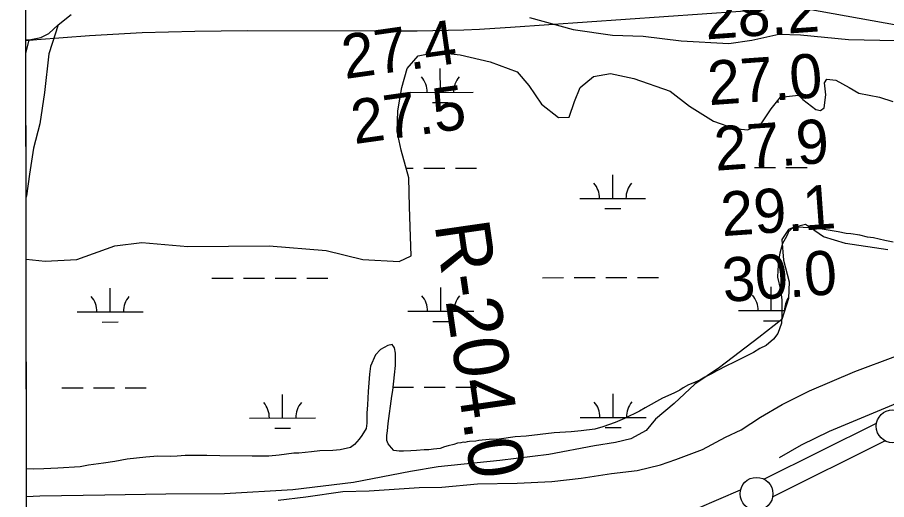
# Model space of a CAD drawing. Extents: x 3329332 to 3367211, y 631066 to 656469.
# Drawn here: x 3333430 to 3334750, y 645089 to 645822 of the extents above; entities that cross this region are included whole.
import ezdxf

# ---------------------------------------------------------------- set-up
doc = ezdxf.new("R2010")
doc.units = 0
for name, color, linetype in [('V-FLOD-BASE', 7, 'Continuous'), ('V-GRID-FRAM', 7, 'Continuous'), ('V-LEVE-TOET', 7, 'Continuous'), ('V-RIVR-EDGE', 7, 'Continuous'), ('V-RIVR-RANG', 7, 'Continuous'), ('V-RIVR-RANG-IDEN', 7, 'Continuous'), ('V-SITE-VEGE', 7, 'Continuous'), ('V-SURV-LINE', 7, 'Continuous'), ('V-TOPO-MAJR', 7, 'Continuous'), ('V-WETL-SWMP', 7, 'Continuous')]:
    doc.layers.add(name, color=color, linetype=linetype)

msp = doc.modelspace()

# ---------------------------------------------------------------- linework, layer by layer
at = {"layer": 'V-FLOD-BASE'}
msp.add_lwpolyline([(3334586.9, 645153.2), (3334620.6, 645172.1), (3334662.8, 645193.3), (3334778.1, 645241.2), (3334841.2, 645262), (3334885.8, 645275.5), (3334939.6, 645285.5), (3334984.4, 645289.7), (3335015, 645289.3), (3335075.4, 645283.4), (3335164.7, 645269.7), (3335226.6, 645255), (3335313.3, 645231.7), (3335418.9, 645201), (3335556.2, 645157.1), (3335759.2, 645089.9), (3335784, 645081)], dxfattribs=at)
at = {"layer": 'V-GRID-FRAM'}
msp.add_lwpolyline([(3333429.9, 654632), (3364987.9, 654691.7), (3365030.2, 636507.7), (3333456.4, 636448), (3333429.9, 654632)], dxfattribs=at)
at = {"layer": 'V-LEVE-TOET'}
msp.add_lwpolyline([(3333825.9, 645088.4), (3333867.7, 645093.1), (3333924, 645101.2), (3333963.9, 645102.3), (3334039.8, 645107.7), (3334074.2, 645108.1), (3334128.5, 645113.1), (3334188.8, 645113.8), (3334241.5, 645116.5), (3334286.1, 645121.5), (3334331.9, 645128.9), (3334371, 645133.5), (3334406.2, 645141.7), (3334429.7, 645149.9), (3334470, 645165.1), (3334505.2, 645184.2), (3334529, 645195.1), (3334558, 645214.3), (3334590.9, 645233.4), (3334632.3, 645254.1), (3334701.2, 645283.7), (3334763.8, 645307.1)], dxfattribs=at)
at = {"layer": 'V-RIVR-EDGE'}
msp.add_spline([(3333442.6, 645911.2), (3333443.4, 645911.3), (3333470.5, 645916), (3333482.9, 645920), (3333491, 645924), (3333504.5, 645939.7), (3333513, 645952.4), (3333516.3, 645963), (3333522.5, 645970), (3333533.9, 645977.3), (3333548.1, 645980.9), (3333560.2, 645980.8), (3333571.9, 645982.6), (3333587.3, 645987.7), (3333597.5, 645992.8), (3333616.2, 645996.4), (3333639.2, 645996.4), (3333674.3, 645994.8), (3333714.9, 645990.7), (3333740.1, 645986.6), (3333764.6, 645984.4), (3333781.7, 645981.8), (3333808.4, 645979.9), (3333834.4, 645979.8), (3333849.7, 645981.6), (3333869.1, 645977.9), (3333881.9, 645972), (3333888.8, 645966.1), (3333898.3, 645962.5), (3333912.9, 645961), (3333922.4, 645962), (3333935.6, 645959.4), (3333947.3, 645956.1), (3333952.4, 645955), (3333959.7, 645955), (3333978, 645953.5), (3333998.4, 645951.2), (3334021.5, 645948.6), (3334032.1, 645949.7), (3334046.3, 645952.6), (3334053.3, 645952.6), (3334068.2, 645947.4), (3334077.4, 645941.5), (3334084.3, 645936), (3334088, 645936), (3334096.7, 645936), (3334111.3, 645931.6), (3334132.5, 645922.4), (3334152.6, 645915), (3334162.5, 645912.1), (3334179.6, 645908.8), (3334201.2, 645906.5), (3334214.4, 645904.7), (3334226.4, 645901), (3334234.8, 645897.3), (3334247.2, 645893.2), (3334259.7, 645893.6), (3334272.5, 645898.7), (3334282, 645904.9), (3334290.8, 645912.1), (3334296.6, 645914), (3334306.9, 645913.6), (3334322.2, 645909.5), (3334339.7, 645902.5), (3334352.5, 645895.5), (3334363.8, 645892.2), (3334378.5, 645892.2), (3334390.5, 645894.7), (3334400, 645902.4), (3334412.9, 645913.7), (3334429, 645919.5), (3334444, 645920.2), (3334461.9, 645918.7), (3334476.8, 645916.8), (3334491.5, 645912.4), (3334506.1, 645905), (3334526.9, 645899.9), (3334543.7, 645899.5), (3334561.6, 645901.6), (3334587.2, 645907.4), (3334601.5, 645909.5), (3334620.5, 645911.7), (3334653, 645910.1), (3334662.5, 645908.7), (3334700.5, 645901.6), (3334716.2, 645898.3), (3334742.9, 645894.6), (3334772.5, 645892.3), (3334806.5, 645886.7), (3334836.5, 645883), (3334855.5, 645879.3), (3334878.1, 645874.9), (3334891.3, 645874.5), (3334893.1, 645874.5), (3334903.3, 645877.4), (3334907.7, 645877.7), (3334919.4, 645875.9), (3334938.8, 645872.9), (3334953, 645870.7), (3334987.8, 645869.8), (3335004.9, 645869.1), (3335038.6, 645869), (3335072.9, 645866.7), (3335118.6, 645865.1), (3335151.9, 645863.6), (3335187.7, 645861.7), (3335215.8, 645860.9), (3335229.7, 645857.2), (3335245.8, 645855.3), (3335274.3, 645848.7), (3335291.5, 645845.3), (3335309.8, 645843.1), (3335320, 645842), (3335328.4, 645839.8), (3335338.6, 645834.6), (3335351.4, 645831.7), (3335366, 645832.4), (3335386.1, 645833), (3335403.7, 645831.5), (3335421.9, 645829.7), (3335432.2, 645829.3), (3335446.4, 645830.3), (3335460, 645830.7), (3335470.2, 645831), (3335492.9, 645828.4), (3335524.3, 645824.3), (3335549.1, 645820.9), (3335573.6, 645818.7), (3335612, 645814.6), (3335623.7, 645816.4), (3335629.9, 645816.3), (3335650.7, 645811.9), (3335671.6, 645807.5), (3335694.9, 645803.4), (3335701.2, 645804.5), (3335711.8, 645807.7), (3335718.4, 645812.5), (3335722, 645812.8), (3335723.8, 645809.9), (3335723.8, 645808.4), (3335724.2, 645804.8), (3335726.7, 645803.7), (3335734.1, 645801.5), (3335746.5, 645796.7), (3335752, 645796.7), (3335763.6, 645796.6), (3335781.2, 645797), (3335792.5, 645797.3), (3335799.8, 645796.6), (3335804.2, 645793.3), (3335811.5, 645792.5), (3335818.8, 645793.6), (3335828.3, 645791), (3335845.5, 645788.4)], degree=3, dxfattribs=at)
at = {"layer": 'V-SITE-VEGE'}
for p, q in [((3333492, 645810.7), (3333511.7, 645826.1)), ((3334207.4, 645821.8), (3334273.6, 645803.6)), ((3333477.6, 645797.5), (3333492, 645810.7)), ((3334273.6, 645803.6), (3334333.5, 645795)), ((3333443.8, 645135.6), (3333442.8, 645788)), ((3333442.8, 645788), (3333447.8, 645787.5)), ((3333447.8, 645787.5), (3333465.3, 645791.3)), ((3333465.3, 645791.3), (3333477.6, 645797.5)), ((3334333.5, 645795), (3334380, 645793.4)), ((3334380, 645793.4), (3334437.6, 645786)), ((3334510.3, 645782), (3334544.8, 645787)), ((3334544.8, 645787), (3334586.2, 645796.2)), ((3334586.2, 645796.2), (3334618.7, 645795.4)), ((3334618.7, 645795.4), (3334691.8, 645788)), ((3334691.8, 645788), (3334763, 645786.7)), ((3334437.6, 645786), (3334510.3, 645782)), ((3334605.2, 645500.4), (3334600, 645495.3)), ((3334609.2, 645502.3), (3334605.2, 645500.4)), ((3334617.3, 645502.8), (3334609.2, 645502.3)), ((3334622.9, 645502.7), (3334617.3, 645502.8)), ((3334633.5, 645502.1), (3334622.9, 645502.7)), ((3334641.1, 645501), (3334633.5, 645502.1)), ((3334651.8, 645499.9), (3334641.1, 645501)), ((3334676, 645496.1), (3334651.8, 645499.9)), ((3334688.2, 645493.5), (3334676, 645496.1)), ((3334595.4, 645485.3), (3334591.8, 645478.2)), ((3334599.5, 645492.8), (3334595.4, 645485.3)), ((3334600, 645495.3), (3334599.5, 645492.8)), ((3334695.3, 645492.9), (3334688.2, 645493.5)), ((3334708.9, 645490.7), (3334695.3, 645492.9)), ((3334720.5, 645488.1), (3334708.9, 645490.7)), ((3334729.6, 645487), (3334720.5, 645488.1)), ((3334746.8, 645482.7), (3334729.6, 645487)), ((3334759.5, 645480.1), (3334746.8, 645482.7)), ((3334591.8, 645478.2), (3334587.6, 645463.6)), ((3334587.6, 645463.6), (3334585.4, 645452.4)), ((3334585.4, 645452.4), (3334584.3, 645437.2)), ((3334584.3, 645437.2), (3334584.2, 645427.1)), ((3334584.2, 645427.1), (3334588.5, 645407.8)), ((3334588.5, 645407.8), (3334590.4, 645392.6)), ((3334590.4, 645392.6), (3334590.7, 645371.3)), ((3334590.7, 645371.3), (3334590, 645357.1)), ((3334590, 645357.1), (3334584.3, 645341.5)), ((3334584.3, 645341.5), (3334578.1, 645332.9)), ((3333999, 645324.6), (3333992.4, 645323.1)), ((3334002.5, 645319.5), (3333999, 645324.6)), ((3334578.1, 645332.9), (3334566.9, 645323.4)), ((3333981.2, 645317.1), (3333973.5, 645309.1)), ((3333992.4, 645323.1), (3333981.2, 645317.1)), ((3334004, 645311.8), (3334002.5, 645319.5)), ((3334003.8, 645292.6), (3334004, 645311.8)), ((3334547.5, 645312.5), (3334517, 645297.6)), ((3334557.2, 645318.5), (3334547.5, 645312.5)), ((3334566.9, 645323.4), (3334557.2, 645318.5)), ((3333973.5, 645309.1), (3333966.3, 645291.9)), ((3333966.3, 645291.9), (3333964.6, 645279.8)), ((3334002.6, 645278.9), (3334003.8, 645292.6)), ((3334506.3, 645292.1), (3334492.1, 645284.7)), ((3334517, 645297.6), (3334506.3, 645292.1)), ((3333964.6, 645279.8), (3333962.3, 645253.5)), ((3333999.8, 645255.1), (3334002.6, 645278.9)), ((3334473.7, 645275.2), (3334466.1, 645270.7)), ((3334484.9, 645280.7), (3334473.7, 645275.2)), ((3334492.1, 645284.7), (3334484.9, 645280.7)), ((3334440.6, 645258.8), (3334435.5, 645255.3)), ((3334448.8, 645263.3), (3334440.6, 645258.8)), ((3334455.4, 645265.8), (3334448.8, 645263.3)), ((3334466.1, 645270.7), (3334455.4, 645265.8)), ((3333962.3, 645253.5), (3333961.6, 645233.2)), ((3333992.7, 645204.6), (3333998.2, 645246.5)), ((3333998.2, 645246.5), (3333999.8, 645255.1)), ((3334426.4, 645250.9), (3334409.6, 645243.4)), ((3334435.5, 645255.3), (3334426.4, 645250.9)), ((3333961.6, 645233.2), (3333960.5, 645220.6)), ((3334409.6, 645243.4), (3334383.1, 645228.5)), ((3333960.5, 645220.6), (3333960.3, 645205.4)), ((3334374.4, 645223.5), (3334351.5, 645212.1)), ((3334383.1, 645228.5), (3334374.4, 645223.5)), ((3334337.3, 645206.2), (3334319, 645199.8)), ((3334351.5, 645212.1), (3334337.3, 645206.2)), ((3333959.7, 645197.3), (3333953.1, 645186.7)), ((3333960.3, 645205.4), (3333959.7, 645197.3)), ((3333991, 645186.3), (3333992.1, 645193.4)), ((3333992.1, 645193.4), (3333992.7, 645204.6)), ((3334286, 645193.5), (3334270.8, 645192.1)), ((3334306.8, 645196.3), (3334286, 645193.5)), ((3334319, 645199.8), (3334306.8, 645196.3)), ((3333948.9, 645180.7), (3333941.8, 645172.6)), ((3333953.1, 645186.7), (3333948.9, 645180.7)), ((3333991, 645178.7), (3333991, 645186.3)), ((3334146, 645180.2), (3334130.3, 645178.9)), ((3334161.2, 645181.1), (3334146, 645180.2)), ((3334185.6, 645184.4), (3334161.2, 645181.1)), ((3334202.3, 645185.7), (3334185.6, 645184.4)), ((3334244.9, 645190.4), (3334202.3, 645185.7)), ((3334270.8, 645192.1), (3334244.9, 645190.4)), ((3333935.6, 645168.1), (3333919.9, 645164.8)), ((3333941.8, 645172.6), (3333935.6, 645168.1)), ((3333992.9, 645173.6), (3333991, 645178.7)), ((3333998, 645167.5), (3333992.9, 645173.6)), ((3334001.5, 645163.9), (3333998, 645167.5)), ((3334071.9, 645166.8), (3334061.8, 645165.9)), ((3334078.5, 645169.2), (3334071.9, 645166.8)), ((3334084.1, 645170.7), (3334078.5, 645169.2)), ((3334092.7, 645172.6), (3334084.1, 645170.7)), ((3334098.3, 645174.6), (3334092.7, 645172.6)), ((3334103.4, 645175.1), (3334098.3, 645174.6)), ((3334106.5, 645176.1), (3334103.4, 645175.1)), ((3334109.5, 645176), (3334106.5, 645176.1)), ((3334113, 645177), (3334109.5, 645176)), ((3334116.6, 645177.5), (3334113, 645177)), ((3334126.2, 645177.9), (3334116.6, 645177.5)), ((3334130.3, 645178.9), (3334126.2, 645177.9)), ((3333625, 645153.5), (3333596.5, 645150.3)), ((3333643.2, 645154.9), (3333625, 645153.5)), ((3333661.9, 645154.7), (3333643.2, 645154.9)), ((3333672.6, 645155.1), (3333661.9, 645154.7)), ((3333684.8, 645156), (3333672.6, 645155.1)), ((3333704.5, 645156.3), (3333684.8, 645156)), ((3333717.7, 645156.1), (3333704.5, 645156.3)), ((3333737.4, 645155.4), (3333717.7, 645156.1)), ((3333786.6, 645154.9), (3333737.4, 645155.4)), ((3333811.9, 645155.2), (3333786.6, 645154.9)), ((3333827.6, 645156.6), (3333811.9, 645155.2)), ((3333849.9, 645159.4), (3333827.6, 645156.6)), ((3333857, 645159.8), (3333849.9, 645159.4)), ((3333876.3, 645161.6), (3333857, 645159.8)), ((3333889, 645163), (3333876.3, 645161.6)), ((3333908.8, 645163.8), (3333889, 645163)), ((3333919.9, 645164.8), (3333908.8, 645163.8)), ((3334009.6, 645162.8), (3334001.5, 645163.9)), ((3334016.1, 645162.8), (3334009.6, 645162.8)), ((3334027.3, 645163.2), (3334016.1, 645162.8)), ((3334035.9, 645163.6), (3334027.3, 645163.2)), ((3334047.6, 645164.5), (3334035.9, 645163.6)), ((3334054.7, 645164.9), (3334047.6, 645164.5)), ((3334061.8, 645165.9), (3334054.7, 645164.9)), ((3333537.7, 645141.2), (3333525.5, 645138.8)), ((3333560.5, 645144.5), (3333537.7, 645141.2)), ((3333577.8, 645146.9), (3333560.5, 645144.5)), ((3333596.5, 645150.3), (3333577.8, 645146.9)), ((3333455.1, 645135.5), (3333443.8, 645135.6)), ((3333470.3, 645135.8), (3333455.1, 645135.5)), ((3333491.5, 645136.6), (3333470.3, 645135.8)), ((3333525.5, 645138.8), (3333491.5, 645136.6))]:
    msp.add_line(p, q, dxfattribs=at)
at = {"layer": 'V-SURV-LINE'}
for points in [[(3334563.3, 645120.2), (3334734.2, 645205.1)], [(3334747.5, 645178.2), (3334576.7, 645093.3)], [(3334462.1, 645075.7), (3334527.8, 645103.8)]]:
    msp.add_lwpolyline(points, dxfattribs=at)
for centre in [(3334758.8, 645200.5), (3334552.1, 645097.9)]:
    msp.add_circle(centre, 25, dxfattribs=at)
at = {"layer": 'V-TOPO-MAJR'}
msp.add_lwpolyline([(3333442.8, 645786.7), (3333459.4, 645788.1), (3333539.3, 645794.1), (3333619.3, 645798.6), (3333699.3, 645801), (3333779.4, 645801.9), (3333989.5, 645801.4), (3334013.2, 645801.5), (3334036.8, 645801.6), (3334060.5, 645801.9), (3334084.1, 645802.4), (3334107.7, 645803), (3334131.4, 645804), (3334155, 645805.2), (3334178.6, 645806.7), (3334585.8, 645835.1), (3334588.5, 645835.2), (3334591.1, 645835.3), (3334593.8, 645835.4), (3334596.4, 645835.4), (3334616.4, 645835.1), (3334629, 645834.7), (3335241, 645724.7)], dxfattribs=at)
at = {"layer": 'V-WETL-SWMP'}
for p, q in [((3333477.7, 645797.5), (3333492, 645810.6)), ((3333492, 645810.6), (3333477.8, 645766.2)), ((3333442.8, 645766.7), (3333447.8, 645787.5)), ((3333447.8, 645787.5), (3333465.3, 645791.3)), ((3333465.3, 645791.3), (3333477.7, 645797.5)), ((3333443.2, 645548.7), (3333442.8, 645766.7)), ((3333477.8, 645766.2), (3333470.9, 645707.7)), ((3334021.8, 645744.1), (3334038.5, 645763.5)), ((3334038.5, 645763.5), (3334066.3, 645769.2)), ((3334066.3, 645769.2), (3334102.4, 645765)), ((3334102.4, 645765), (3334147.9, 645754.5)), ((3334147.9, 645754.5), (3334188.6, 645739.2)), ((3334013.4, 645715.4), (3334021.8, 645744.1)), ((3334072.1, 645708), (3334072, 645744)), ((3334188.6, 645739.2), (3334206.4, 645718.3)), ((3334304.8, 645731.8), (3334330.4, 645736.5)), ((3334330.4, 645736.5), (3334365.9, 645729.1)), ((3334284.3, 645715.1), (3334304.8, 645731.8)), ((3334365.9, 645729.1), (3334420.8, 645709.7)), ((3334655.2, 645722.5), (3334658.9, 645727.7)), ((3334657.3, 645704.2), (3334655.2, 645722.5)), ((3334658.9, 645727.7), (3334672.5, 645726.6)), ((3334672.5, 645726.6), (3334692.9, 645715.1)), ((3333470.9, 645707.7), (3333464.1, 645660.1)), ((3334007.6, 645679.8), (3334013.4, 645715.4)), ((3334022.1, 645707.9), (3334122.1, 645708.1)), ((3334206.4, 645718.3), (3334225.7, 645690)), ((3334275.9, 645694.1), (3334284.3, 645715.1)), ((3334420.8, 645709.7), (3334450.6, 645687.1)), ((3334692.9, 645715.1), (3334707.5, 645706.7)), ((3334267.5, 645670.1), (3334275.9, 645694.1)), ((3334574.1, 645682.8), (3334588.7, 645700.6)), ((3334588.7, 645700.6), (3334615.9, 645703.7)), ((3334615.9, 645703.7), (3334622.2, 645696.9)), ((3334622.2, 645696.9), (3334642.1, 645681.7)), ((3334654.6, 645684.3), (3334657.3, 645704.2)), ((3334707.5, 645706.7), (3334738.9, 645700.4)), ((3334738.9, 645700.4), (3334759.3, 645694.1)), ((3334060.1, 645692.5), (3334084.1, 645692.6)), ((3334225.7, 645690), (3334251.3, 645669.6)), ((3334450.6, 645687.1), (3334486.7, 645664.1)), ((3334559.4, 645660.3), (3334574.1, 645682.8)), ((3334582.9, 645693.5), (3334586, 645693.5)), ((3334642.1, 645681.7), (3334649.4, 645680.1)), ((3334649.4, 645680.1), (3334654.6, 645684.3)), ((3334006.5, 645648.4), (3334007.6, 645679.8)), ((3334251.3, 645669.6), (3334267.5, 645670.1)), ((3333464.1, 645660.1), (3333454.6, 645622.9)), ((3334486.7, 645664.1), (3334518.6, 645653.1)), ((3334539, 645651), (3334559.4, 645660.3)), ((3334012.7, 645620.2), (3334006.5, 645648.4)), ((3334518.6, 645653.1), (3334539, 645651)), ((3333454.6, 645622.9), (3333448.3, 645583.7)), ((3334024.2, 645577.8), (3334012.7, 645620.2)), ((3334020.2, 645592.5), (3334030.9, 645592.5)), ((3334046.9, 645592.5), (3334078.9, 645592.6)), ((3334094.9, 645592.6), (3334126.9, 645592.7)), ((3334500.8, 645593.4), (3334532.8, 645593.4)), ((3334548.8, 645593.5), (3334580.8, 645593.5)), ((3334596.8, 645593.5), (3334628.8, 645593.6)), ((3333448.3, 645583.7), (3333443.6, 645550.8)), ((3334025.2, 645533.9), (3334024.2, 645577.8)), ((3334333.8, 645546.6), (3334333.8, 645582.6)), ((3333443.6, 645550.8), (3333443.2, 645548.7)), ((3334283.8, 645546.5), (3334383.8, 645546.7)), ((3334026.7, 645488.9), (3334025.2, 645533.9)), ((3334321.9, 645531.2), (3334345.9, 645531.2)), ((3334600.6, 645499.3), (3334590.6, 645484.2)), ((3334606.9, 645501.9), (3334600.6, 645499.3)), ((3334626.7, 645507.2), (3334606.9, 645501.9)), ((3334634.1, 645501.9), (3334626.7, 645507.2)), ((3334653.9, 645488.3), (3334634.1, 645501.9)), ((3334027.7, 645459.6), (3334026.7, 645488.9)), ((3334590.6, 645484.2), (3334593.2, 645452.8)), ((3334687.4, 645478.3), (3334653.9, 645488.3)), ((3333520.3, 645453.9), (3333577.9, 645474.7)), ((3333577.9, 645474.7), (3333618.7, 645479.9)), ((3333618.7, 645479.9), (3333688.8, 645473.6)), ((3333688.8, 645473.6), (3333812.2, 645474.5)), ((3333812.2, 645474.5), (3333898.5, 645467.6)), ((3334751.7, 645468.8), (3334687.4, 645478.3)), ((3333898.5, 645467.6), (3333954.5, 645453.9)), ((3334009.4, 645450.7), (3334027.7, 645459.6)), ((3333443.8, 645093.4), (3333443.3, 645454.3)), ((3333443.3, 645454.3), (3333472.2, 645451.3)), ((3333472.2, 645451.3), (3333520.3, 645453.9)), ((3333954.5, 645453.9), (3334009.4, 645450.7)), ((3334593.2, 645452.8), (3334601.5, 645419.8)), ((3333725.3, 645425.4), (3333757.3, 645425.5)), ((3333773.3, 645425.5), (3333805.3, 645425.5)), ((3333821.3, 645425.6), (3333853.3, 645425.6)), ((3333869.3, 645425.7), (3333901.3, 645425.7)), ((3334227.2, 645426.3), (3334259.2, 645426.4)), ((3334275.2, 645426.4), (3334307.2, 645426.5)), ((3334323.2, 645426.5), (3334355.2, 645426.6)), ((3334371.2, 645426.6), (3334403.2, 645426.7)), ((3334601.5, 645419.8), (3334600.5, 645394.7)), ((3333570.8, 645374.4), (3333570.8, 645410.4)), ((3334072.7, 645375.3), (3334072.7, 645411.3)), ((3334574.6, 645376.3), (3334574.6, 645412.3)), ((3334600.5, 645394.7), (3334590.5, 645362.8)), ((3333520.8, 645374.3), (3333620.8, 645374.5)), ((3334022.7, 645375.2), (3334122.7, 645375.4)), ((3334524.6, 645376.2), (3334594.7, 645376.3)), ((3333558.9, 645358.9), (3333582.9, 645359)), ((3334060.8, 645359.9), (3334084.8, 645359.9)), ((3334590.5, 645362.8), (3334555.4, 645335.2)), ((3334562.7, 645360.8), (3334586.7, 645360.9)), ((3334555.4, 645335.2), (3334495.7, 645289.7)), ((3334495.7, 645289.7), (3334458.5, 645264.6)), ((3333497.6, 645258.8), (3333529.6, 645258.9)), ((3333545.6, 645258.9), (3333577.6, 645258.9)), ((3333593.6, 645259), (3333625.6, 645259)), ((3333999.5, 645259.7), (3334031.5, 645259.8)), ((3334047.5, 645259.8), (3334079.5, 645259.9)), ((3334095.5, 645259.9), (3334127.5, 645260)), ((3334458.5, 645264.6), (3334427.1, 645234.9)), ((3333832.6, 645213), (3333832.5, 645249)), ((3334334.5, 645213.9), (3334334.4, 645249.9)), ((3334427.1, 645234.9), (3334398.9, 645211.4)), ((3333782.6, 645212.9), (3333882.6, 645213.1)), ((3334284.5, 645213.9), (3334384.5, 645214)), ((3334398.9, 645211.4), (3334384.7, 645194.1)), ((3333820.6, 645197.5), (3333844.6, 645197.6)), ((3334322.5, 645198.5), (3334346.5, 645198.5)), ((3334384.7, 645194.1), (3334361.2, 645181.6)), ((3334361.2, 645181.6), (3334338.1, 645175.9)), ((3334306.2, 645170.7), (3334236.6, 645157.7)), ((3334338.1, 645175.9), (3334306.2, 645170.7)), ((3334236.6, 645157.7), (3334162.4, 645148.3)), ((3334162.4, 645148.3), (3334068.7, 645139)), ((3334026.9, 645131.8), (3333940, 645115.1)), ((3334068.7, 645139), (3334026.9, 645131.8)), ((3333940, 645115.1), (3333847.9, 645103.7)), ((3333847.9, 645103.7), (3333744.4, 645097.6)), ((3333464, 645094.2), (3333443.8, 645093.4)), ((3333562.8, 645095.7), (3333464, 645094.2)), ((3333655.4, 645097.2), (3333562.8, 645095.7)), ((3333744.4, 645097.6), (3333655.4, 645097.2))]:
    msp.add_line(p, q, dxfattribs=at)
for centre, start, end in [((3334016.9, 645708.4), 359.3365, 40.8801), ((3334127.4, 645708.6), 139.3365, 180.8801), ((3334278.6, 645547), 359.3365, 40.8801), ((3334389.1, 645547.2), 139.3365, 180.8801), ((3333515.6, 645374.7), 359.3365, 40.8801), ((3333626.1, 645374.9), 139.3365, 180.8801), ((3334017.5, 645375.7), 359.3365, 40.8801), ((3334128, 645375.9), 139.3365, 180.8801), ((3334519.4, 645376.6), 359.3365, 40.8801), ((3334629.9, 645376.8), 146.4203, 180.8801), ((3333777.3, 645213.4), 359.3365, 40.8801), ((3333887.8, 645213.6), 139.3365, 180.8801), ((3334279.2, 645214.3), 359.3365, 40.8801), ((3334389.7, 645214.5), 139.3365, 180.8801)]:
    msp.add_arc(centre, 35.2, start, end, dxfattribs=at)

# ---------------------------------------------------------------- texts
at = {"layer": 'V-RIVR-RANG'}
for s, rotation, p in [('28.2', 4.1183, (3334475.5, 645788.2)), ('27.4', 8.0483, (3333927.3, 645728.1)), ('27.0', 4.1183, (3334480.1, 645688.3)), ('27.5', 8.0483, (3333941.6, 645629.1)), ('27.9', 4.1183, (3334490.1, 645588.7)), ('29.1', 4.1183, (3334500.2, 645489.2)), ('30.0', 4.1183, (3334502.4, 645389.1))]:
    msp.add_text(s, height=67, rotation=rotation, dxfattribs=at).set_placement(p)
at = {"layer": 'V-RIVR-RANG-IDEN'}
msp.add_text('R-204.0', height=83, rotation=278.1884, dxfattribs=at).set_placement((3334063.2, 645507.5))

doc.saveas('drawing.dxf')
